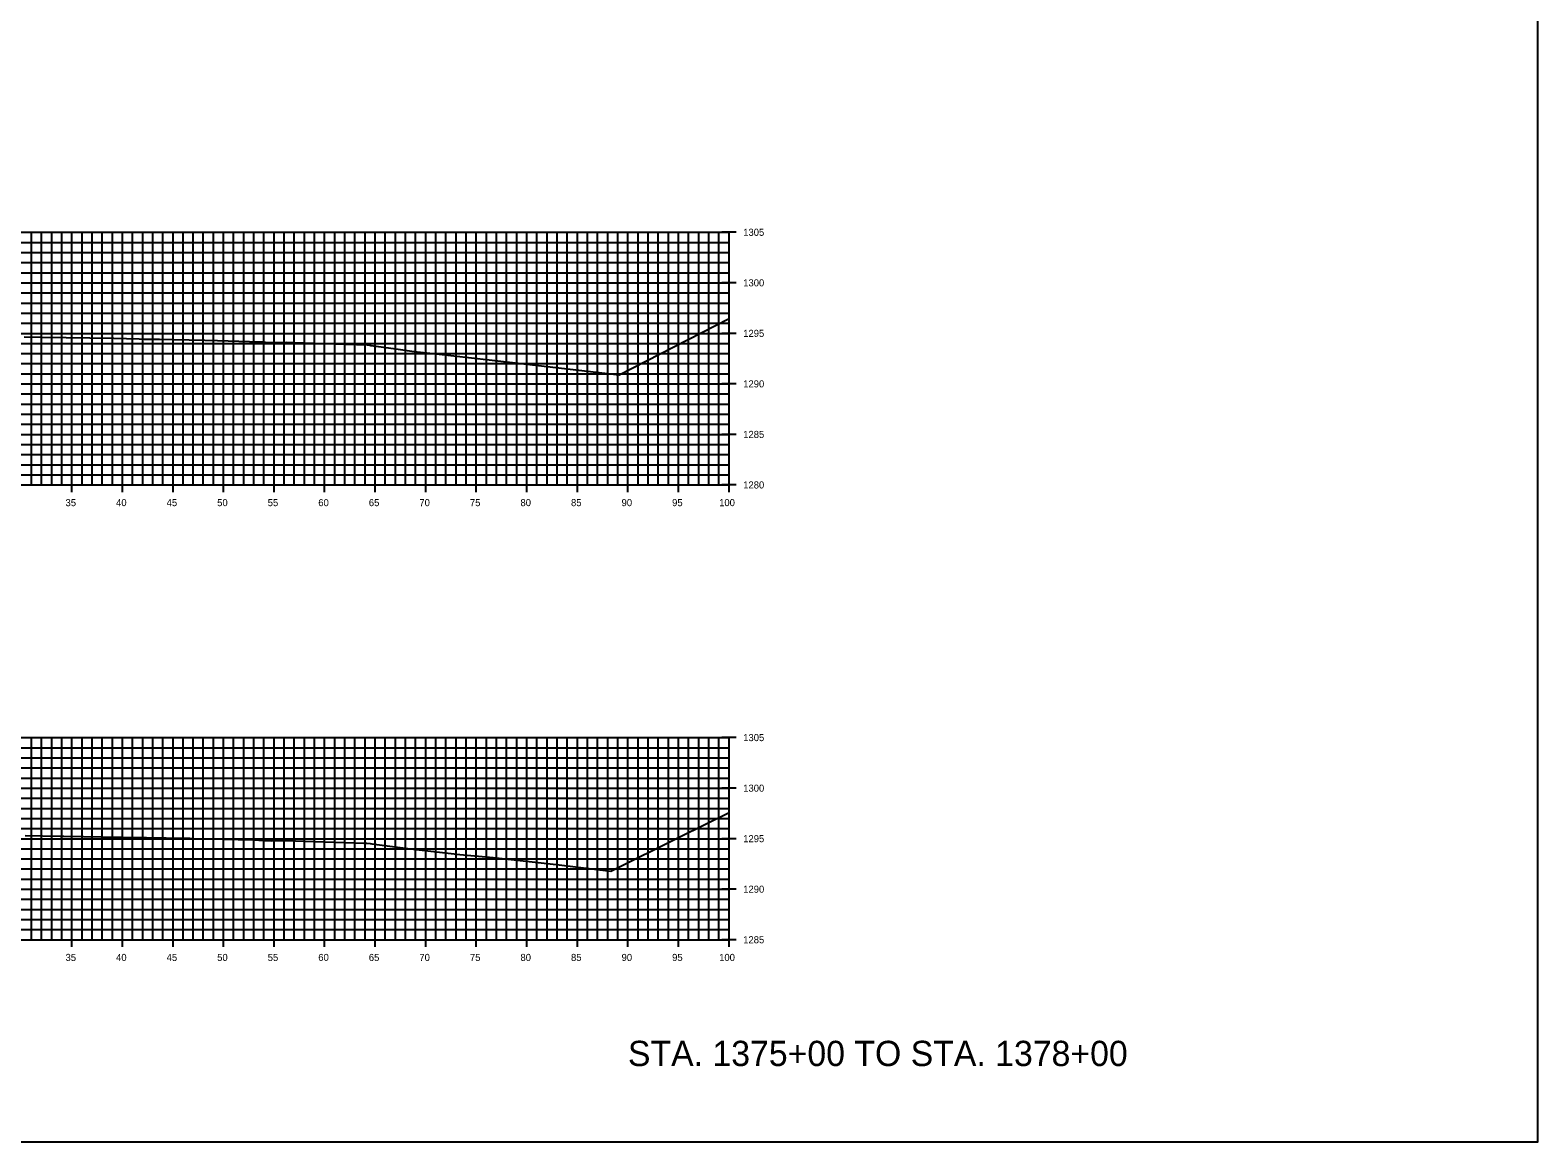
# Model space of a CAD drawing. Extents: x 674939 to 678919, y 750652 to 765176.
# Drawn here: x 678769.4 to 678918.5, y 754832.6 to 754942.6 of the extents above; entities that cross this region are included whole.
import ezdxf

# ---------------------------------------------------------------- set-up
doc = ezdxf.new("R2010")
doc.units = 0
for name, color, linetype in [('R_Axis', 7, 'Continuous'), ('R_Axis Annot', 7, 'Continuous'), ('R_Draft', 7, 'Continuous'), ('R_Exist Surface', 7, 'Continuous'), ('R_Grid', 7, 'Continuous'), ('R_No Plot', 7, 'Continuous')]:
    doc.layers.add(name, color=color, linetype=linetype)

msp = doc.modelspace()

# ---------------------------------------------------------------- linework, layer by layer
at = {"layer": 'R_Axis'}
for p, q in [((678839.23, 754922.55), (678837.83, 754922.55)), ((678838.53, 754897.55), (678838.53, 754922.55)), ((678839.23, 754917.55), (678837.83, 754917.55)), ((678839.23, 754912.55), (678837.83, 754912.55)), ((678839.23, 754907.55), (678837.83, 754907.55)), ((678839.23, 754902.55), (678837.83, 754902.55)), ((678773.53, 754896.85), (678773.53, 754898.25)), ((678778.53, 754896.85), (678778.53, 754898.25)), ((678783.53, 754896.85), (678783.53, 754898.25)), ((678788.53, 754896.85), (678788.53, 754898.25)), ((678793.53, 754896.85), (678793.53, 754898.25)), ((678798.53, 754896.85), (678798.53, 754898.25)), ((678803.53, 754896.85), (678803.53, 754898.25)), ((678808.53, 754896.85), (678808.53, 754898.25)), ((678813.53, 754896.85), (678813.53, 754898.25)), ((678818.53, 754896.85), (678818.53, 754898.25)), ((678823.53, 754896.85), (678823.53, 754898.25)), ((678828.53, 754896.85), (678828.53, 754898.25)), ((678833.53, 754896.85), (678833.53, 754898.25)), ((678838.53, 754896.85), (678838.53, 754898.25)), ((678638.53, 754897.55), (678838.53, 754897.55)), ((678839.23, 754897.55), (678837.83, 754897.55)), ((678839.23, 754872.55), (678837.83, 754872.55)), ((678838.53, 754852.55), (678838.53, 754872.55)), ((678839.23, 754867.55), (678837.83, 754867.55)), ((678839.23, 754862.55), (678837.83, 754862.55)), ((678839.23, 754857.55), (678837.83, 754857.55)), ((678773.53, 754851.85), (678773.53, 754853.25)), ((678778.53, 754851.85), (678778.53, 754853.25)), ((678783.53, 754851.85), (678783.53, 754853.25)), ((678788.53, 754851.85), (678788.53, 754853.25)), ((678793.53, 754851.85), (678793.53, 754853.25)), ((678798.53, 754851.85), (678798.53, 754853.25)), ((678803.53, 754851.85), (678803.53, 754853.25)), ((678808.53, 754851.85), (678808.53, 754853.25)), ((678813.53, 754851.85), (678813.53, 754853.25)), ((678818.53, 754851.85), (678818.53, 754853.25)), ((678823.53, 754851.85), (678823.53, 754853.25)), ((678828.53, 754851.85), (678828.53, 754853.25)), ((678833.53, 754851.85), (678833.53, 754853.25)), ((678838.53, 754851.85), (678838.53, 754853.25)), ((678638.53, 754852.55), (678838.53, 754852.55)), ((678839.23, 754852.55), (678837.83, 754852.55))]:
    msp.add_line(p, q, dxfattribs=at)
at = {"layer": 'R_Exist Surface'}
for points in [[(678768.82, 754912.2), (678770.58, 754912.17), (678777.68, 754912.06), (678780.17, 754912.02), (678780.68, 754911.99), (678782.2, 754911.96), (678783.59, 754911.94), (678786.67, 754911.87), (678787.94, 754911.85), (678791.1, 754911.75), (678792.42, 754911.7), (678792.45, 754911.7), (678792.47, 754911.7), (678792.69, 754911.67), (678792.9, 754911.65), (678793.48, 754911.66), (678794.75, 754911.67), (678795.51, 754911.65), (678798.44, 754911.56), (678802.75, 754911.42), (678802.9, 754911.4), (678803.09, 754911.36), (678803.12, 754911.36), (678805.57, 754911.02), (678807.4, 754910.75), (678809.55, 754910.52), (678814.79, 754909.92), (678821.4, 754909.17), (678827.66, 754908.45), (678838.53, 754914.01)], [(678768.9, 754862.87), (678772.38, 754862.81), (678772.73, 754862.8), (678780.47, 754862.68), (678780.49, 754862.67), (678780.88, 754862.65), (678780.92, 754862.65), (678782.85, 754862.64), (678785.18, 754862.59), (678785.46, 754862.58), (678791.45, 754862.43), (678791.51, 754862.43), (678792.52, 754862.38), (678793.26, 754862.35), (678793.28, 754862.35), (678794.63, 754862.38), (678794.69, 754862.38), (678802.42, 754862.12), (678802.68, 754862.12), (678802.69, 754862.11), (678803.04, 754862.06), (678803.21, 754862.04), (678807.03, 754861.55), (678811.89, 754861), (678815.19, 754860.69), (678821.73, 754859.97), (678826.85, 754859.35), (678833.66, 754862.73), (678838.53, 754865.13)]]:
    msp.add_lwpolyline(points, dxfattribs=at)
at = {"layer": 'R_Grid'}
for p, q in [((678638.53, 754922.55), (678838.53, 754922.55)), ((678769.53, 754897.55), (678769.53, 754922.55)), ((678770.53, 754897.55), (678770.53, 754922.55)), ((678771.53, 754897.55), (678771.53, 754922.55)), ((678772.53, 754897.55), (678772.53, 754922.55)), ((678773.53, 754897.55), (678773.53, 754922.55)), ((678774.53, 754897.55), (678774.53, 754922.55)), ((678775.53, 754897.55), (678775.53, 754922.55)), ((678776.53, 754897.55), (678776.53, 754922.55)), ((678777.53, 754897.55), (678777.53, 754922.55)), ((678778.53, 754897.55), (678778.53, 754922.55)), ((678779.53, 754897.55), (678779.53, 754922.55)), ((678780.53, 754897.55), (678780.53, 754922.55)), ((678781.53, 754897.55), (678781.53, 754922.55)), ((678782.53, 754897.55), (678782.53, 754922.55)), ((678783.53, 754897.55), (678783.53, 754922.55)), ((678784.53, 754897.55), (678784.53, 754922.55)), ((678785.53, 754897.55), (678785.53, 754922.55)), ((678786.53, 754897.55), (678786.53, 754922.55)), ((678787.53, 754897.55), (678787.53, 754922.55)), ((678788.53, 754897.55), (678788.53, 754922.55)), ((678789.53, 754897.55), (678789.53, 754922.55)), ((678790.53, 754897.55), (678790.53, 754922.55)), ((678791.53, 754897.55), (678791.53, 754922.55)), ((678792.53, 754897.55), (678792.53, 754922.55)), ((678793.53, 754897.55), (678793.53, 754922.55)), ((678794.53, 754897.55), (678794.53, 754922.55)), ((678795.53, 754897.55), (678795.53, 754922.55)), ((678796.53, 754897.55), (678796.53, 754922.55)), ((678797.53, 754897.55), (678797.53, 754922.55)), ((678798.53, 754897.55), (678798.53, 754922.55)), ((678799.53, 754897.55), (678799.53, 754922.55)), ((678800.53, 754897.55), (678800.53, 754922.55)), ((678801.53, 754897.55), (678801.53, 754922.55)), ((678802.53, 754897.55), (678802.53, 754922.55)), ((678803.53, 754897.55), (678803.53, 754922.55)), ((678804.53, 754897.55), (678804.53, 754922.55)), ((678805.53, 754897.55), (678805.53, 754922.55)), ((678806.53, 754897.55), (678806.53, 754922.55)), ((678807.53, 754897.55), (678807.53, 754922.55)), ((678808.53, 754897.55), (678808.53, 754922.55)), ((678809.53, 754897.55), (678809.53, 754922.55)), ((678810.53, 754897.55), (678810.53, 754922.55)), ((678811.53, 754897.55), (678811.53, 754922.55)), ((678812.53, 754897.55), (678812.53, 754922.55)), ((678813.53, 754897.55), (678813.53, 754922.55)), ((678814.53, 754897.55), (678814.53, 754922.55)), ((678815.53, 754897.55), (678815.53, 754922.55)), ((678816.53, 754897.55), (678816.53, 754922.55)), ((678817.53, 754897.55), (678817.53, 754922.55)), ((678818.53, 754897.55), (678818.53, 754922.55)), ((678819.53, 754897.55), (678819.53, 754922.55)), ((678820.53, 754897.55), (678820.53, 754922.55)), ((678821.53, 754897.55), (678821.53, 754922.55)), ((678822.53, 754897.55), (678822.53, 754922.55)), ((678823.53, 754897.55), (678823.53, 754922.55)), ((678824.53, 754897.55), (678824.53, 754922.55)), ((678825.53, 754897.55), (678825.53, 754922.55)), ((678826.53, 754897.55), (678826.53, 754922.55)), ((678827.53, 754897.55), (678827.53, 754922.55)), ((678828.53, 754897.55), (678828.53, 754922.55)), ((678829.53, 754897.55), (678829.53, 754922.55)), ((678830.53, 754897.55), (678830.53, 754922.55)), ((678831.53, 754897.55), (678831.53, 754922.55)), ((678832.53, 754897.55), (678832.53, 754922.55)), ((678833.53, 754897.55), (678833.53, 754922.55)), ((678834.53, 754897.55), (678834.53, 754922.55)), ((678835.53, 754897.55), (678835.53, 754922.55)), ((678836.53, 754897.55), (678836.53, 754922.55)), ((678837.53, 754897.55), (678837.53, 754922.55)), ((678838.53, 754897.55), (678838.53, 754922.55)), ((678638.53, 754921.55), (678838.53, 754921.55)), ((678638.53, 754920.55), (678838.53, 754920.55)), ((678638.53, 754919.55), (678838.53, 754919.55)), ((678638.53, 754918.55), (678838.53, 754918.55)), ((678638.53, 754917.55), (678838.53, 754917.55)), ((678638.53, 754916.55), (678838.53, 754916.55)), ((678638.53, 754915.55), (678838.53, 754915.55)), ((678638.53, 754914.55), (678838.53, 754914.55)), ((678638.53, 754913.55), (678838.53, 754913.55)), ((678638.53, 754912.55), (678838.53, 754912.55)), ((678638.53, 754911.55), (678838.53, 754911.55)), ((678638.53, 754910.55), (678838.53, 754910.55)), ((678638.53, 754909.55), (678838.53, 754909.55)), ((678638.53, 754908.55), (678838.53, 754908.55)), ((678638.53, 754907.55), (678838.53, 754907.55)), ((678638.53, 754906.55), (678838.53, 754906.55)), ((678638.53, 754905.55), (678838.53, 754905.55)), ((678638.53, 754904.55), (678838.53, 754904.55)), ((678638.53, 754903.55), (678838.53, 754903.55)), ((678638.53, 754902.55), (678838.53, 754902.55)), ((678638.53, 754901.55), (678838.53, 754901.55)), ((678638.53, 754900.55), (678838.53, 754900.55)), ((678638.53, 754899.55), (678838.53, 754899.55)), ((678638.53, 754898.55), (678838.53, 754898.55)), ((678638.53, 754897.55), (678838.53, 754897.55)), ((678638.53, 754872.55), (678838.53, 754872.55)), ((678638.53, 754871.55), (678838.53, 754871.55)), ((678769.53, 754852.55), (678769.53, 754872.55)), ((678770.53, 754852.55), (678770.53, 754872.55)), ((678771.53, 754852.55), (678771.53, 754872.55)), ((678772.53, 754852.55), (678772.53, 754872.55)), ((678773.53, 754852.55), (678773.53, 754872.55)), ((678774.53, 754852.55), (678774.53, 754872.55)), ((678775.53, 754852.55), (678775.53, 754872.55)), ((678776.53, 754852.55), (678776.53, 754872.55)), ((678777.53, 754852.55), (678777.53, 754872.55)), ((678778.53, 754852.55), (678778.53, 754872.55)), ((678779.53, 754852.55), (678779.53, 754872.55)), ((678780.53, 754852.55), (678780.53, 754872.55)), ((678781.53, 754852.55), (678781.53, 754872.55)), ((678782.53, 754852.55), (678782.53, 754872.55)), ((678783.53, 754852.55), (678783.53, 754872.55)), ((678784.53, 754852.55), (678784.53, 754872.55)), ((678785.53, 754852.55), (678785.53, 754872.55)), ((678786.53, 754852.55), (678786.53, 754872.55)), ((678787.53, 754852.55), (678787.53, 754872.55)), ((678788.53, 754852.55), (678788.53, 754872.55)), ((678789.53, 754852.55), (678789.53, 754872.55)), ((678790.53, 754852.55), (678790.53, 754872.55)), ((678791.53, 754852.55), (678791.53, 754872.55)), ((678792.53, 754852.55), (678792.53, 754872.55)), ((678793.53, 754852.55), (678793.53, 754872.55)), ((678794.53, 754852.55), (678794.53, 754872.55)), ((678795.53, 754852.55), (678795.53, 754872.55)), ((678796.53, 754852.55), (678796.53, 754872.55)), ((678797.53, 754852.55), (678797.53, 754872.55)), ((678798.53, 754852.55), (678798.53, 754872.55)), ((678799.53, 754852.55), (678799.53, 754872.55)), ((678800.53, 754852.55), (678800.53, 754872.55)), ((678801.53, 754852.55), (678801.53, 754872.55)), ((678802.53, 754852.55), (678802.53, 754872.55)), ((678803.53, 754852.55), (678803.53, 754872.55)), ((678804.53, 754852.55), (678804.53, 754872.55)), ((678805.53, 754852.55), (678805.53, 754872.55)), ((678806.53, 754852.55), (678806.53, 754872.55)), ((678807.53, 754852.55), (678807.53, 754872.55)), ((678808.53, 754852.55), (678808.53, 754872.55)), ((678809.53, 754852.55), (678809.53, 754872.55)), ((678810.53, 754852.55), (678810.53, 754872.55)), ((678811.53, 754852.55), (678811.53, 754872.55)), ((678812.53, 754852.55), (678812.53, 754872.55)), ((678813.53, 754852.55), (678813.53, 754872.55)), ((678814.53, 754852.55), (678814.53, 754872.55)), ((678815.53, 754852.55), (678815.53, 754872.55)), ((678816.53, 754852.55), (678816.53, 754872.55)), ((678817.53, 754852.55), (678817.53, 754872.55)), ((678818.53, 754852.55), (678818.53, 754872.55)), ((678819.53, 754852.55), (678819.53, 754872.55)), ((678820.53, 754852.55), (678820.53, 754872.55)), ((678821.53, 754852.55), (678821.53, 754872.55)), ((678822.53, 754852.55), (678822.53, 754872.55)), ((678823.53, 754852.55), (678823.53, 754872.55)), ((678824.53, 754852.55), (678824.53, 754872.55)), ((678825.53, 754852.55), (678825.53, 754872.55)), ((678826.53, 754852.55), (678826.53, 754872.55)), ((678827.53, 754852.55), (678827.53, 754872.55)), ((678828.53, 754852.55), (678828.53, 754872.55)), ((678829.53, 754852.55), (678829.53, 754872.55)), ((678830.53, 754852.55), (678830.53, 754872.55)), ((678831.53, 754852.55), (678831.53, 754872.55)), ((678832.53, 754852.55), (678832.53, 754872.55)), ((678833.53, 754852.55), (678833.53, 754872.55)), ((678834.53, 754852.55), (678834.53, 754872.55)), ((678835.53, 754852.55), (678835.53, 754872.55)), ((678836.53, 754852.55), (678836.53, 754872.55)), ((678837.53, 754852.55), (678837.53, 754872.55)), ((678838.53, 754852.55), (678838.53, 754872.55)), ((678638.53, 754870.55), (678838.53, 754870.55)), ((678638.53, 754869.55), (678838.53, 754869.55)), ((678638.53, 754868.55), (678838.53, 754868.55)), ((678638.53, 754867.55), (678838.53, 754867.55)), ((678638.53, 754866.55), (678838.53, 754866.55)), ((678638.53, 754865.55), (678838.53, 754865.55)), ((678638.53, 754864.55), (678838.53, 754864.55)), ((678638.53, 754863.55), (678838.53, 754863.55)), ((678638.53, 754862.55), (678838.53, 754862.55)), ((678638.53, 754861.55), (678838.53, 754861.55)), ((678638.53, 754860.55), (678838.53, 754860.55)), ((678638.53, 754859.55), (678838.53, 754859.55)), ((678638.53, 754858.55), (678838.53, 754858.55)), ((678638.53, 754857.55), (678838.53, 754857.55)), ((678638.53, 754856.55), (678838.53, 754856.55)), ((678638.53, 754855.55), (678838.53, 754855.55)), ((678638.53, 754854.55), (678838.53, 754854.55)), ((678638.53, 754853.55), (678838.53, 754853.55)), ((678638.53, 754852.55), (678838.53, 754852.55))]:
    msp.add_line(p, q, dxfattribs=at)
at = {"layer": 'R_No Plot'}
msp.add_lwpolyline([(678578.53, 754832.55), (678918.53, 754832.55), (678918.53, 755052.55), (678578.53, 755052.55)], close=True, dxfattribs=at)

# ---------------------------------------------------------------- texts
at = {"layer": 'R_Axis Annot'}
for s, p in [('1305', (678839.93, 754922.2)), ('1300', (678839.93, 754917.2)), ('1295', (678839.93, 754912.2)), ('1290', (678839.93, 754907.2)), ('1285', (678839.93, 754902.2)), ('1280', (678839.93, 754897.2)), ('35', (678772.9, 754895.45)), ('40', (678777.9, 754895.45)), ('45', (678782.9, 754895.45)), ('50', (678787.9, 754895.45)), ('55', (678792.9, 754895.45)), ('60', (678797.9, 754895.45)), ('65', (678802.9, 754895.45)), ('70', (678807.9, 754895.45)), ('75', (678812.9, 754895.45)), ('80', (678817.9, 754895.45)), ('85', (678822.9, 754895.45)), ('90', (678827.9, 754895.45)), ('95', (678832.9, 754895.45)), ('100', (678837.55, 754895.45)), ('1305', (678839.93, 754872.2)), ('1300', (678839.93, 754867.2)), ('1295', (678839.93, 754862.2)), ('1290', (678839.93, 754857.2)), ('1285', (678839.93, 754852.2)), ('35', (678772.9, 754850.45)), ('40', (678777.9, 754850.45)), ('45', (678782.9, 754850.45)), ('50', (678787.9, 754850.45)), ('55', (678792.9, 754850.45)), ('60', (678797.9, 754850.45)), ('65', (678802.9, 754850.45)), ('70', (678807.9, 754850.45)), ('75', (678812.9, 754850.45)), ('80', (678817.9, 754850.45)), ('85', (678822.9, 754850.45)), ('90', (678827.9, 754850.45)), ('95', (678832.9, 754850.45)), ('100', (678837.55, 754850.45))]:
    msp.add_text(s, height=0.7, dxfattribs=at).set_placement(p)
at = {"layer": 'R_Draft'}
msp.add_text('STA. 1375+00 TO STA. 1378+00', height=2.5, dxfattribs=at).set_placement((678828.53, 754840.05))

doc.saveas('drawing.dxf')
